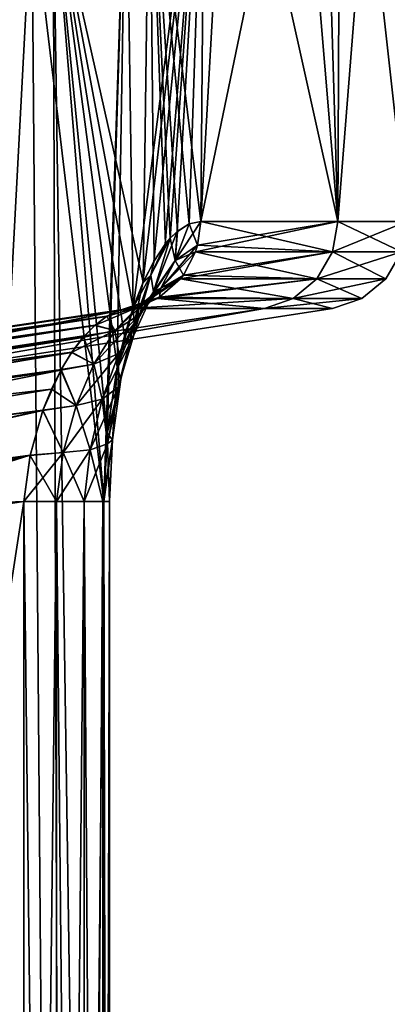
# Model space of a CAD drawing. Header units: millimetres. Extents: x -39 to 39, y -36 to 85.
# Tile 314 of 427: x -6.099 to -5.264, y 69.395 to 71.629. Entities that reach past the tile are written whole.
import ezdxf

# ---------------------------------------------------------------- set-up
doc = ezdxf.new("R2010")
doc.units = ezdxf.units.MM
doc.header["$LTSCALE"] = 65.185185
for name, color, linetype in [('4', 7, 'CONTINUOUS'), ('445', 7, 'CONTINUOUS'), ('488', 7, 'CONTINUOUS'), ('489', 7, 'CONTINUOUS'), ('492', 7, 'CONTINUOUS'), ('505', 7, 'CONTINUOUS'), ('506', 7, 'CONTINUOUS'), ('537', 7, 'CONTINUOUS'), ('538', 7, 'CONTINUOUS'), ('539', 7, 'CONTINUOUS'), ('540', 7, 'CONTINUOUS'), ('541', 7, 'CONTINUOUS'), ('6', 7, 'CONTINUOUS'), ('67', 7, 'CONTINUOUS'), ('69', 7, 'CONTINUOUS')]:
    doc.layers.add(name, color=color, linetype=linetype)

msp = doc.modelspace()

# ---------------------------------------------------------------- linework, layer by layer
at = {"layer": '4', "color": 7, "linetype": 'CONTINUOUS'}
for points in [[(-38.75, 0, 23), (38.75, 85, 23), (-38.75, 85, 23), (-38.75, 0, 23)], [(-38.75, 0, 23), (38.75, 0, 23), (38.75, 85, 23), (-38.75, 0, 23)]]:
    msp.add_3dface(points, dxfattribs=at)
at = {"layer": '445', "linetype": 'CONTINUOUS'}
for points in [[(-5.3703, 72.5245, 1.897), (-5.2197, 71.1716, 0.6468), (-5.235, 72.6565, 0.8631), (-5.3703, 72.5245, 1.897)], [(-5.2608, 72.6311, -1.1364), (-5.3765, 71.1716, -1.9308), (-5.416, 72.4807, -2.1342), (-5.2608, 72.6311, -1.1364)], [(-5.2197, 71.1716, -0.6468), (-5.3765, 71.1716, -1.9308), (-5.2608, 72.6311, -1.1364), (-5.2197, 71.1716, -0.6468)], [(-5.481, 72.4194, 2.4301), (-5.3765, 71.1716, 1.9308), (-5.3703, 72.5245, 1.897), (-5.481, 72.4194, 2.4301)], [(-5.3765, 71.1716, 1.9308), (-5.2197, 71.1716, 0.6468), (-5.3703, 72.5245, 1.897), (-5.3765, 71.1716, 1.9308)], [(-5.3765, 71.1716, -1.9308), (-5.6878, 71.1716, -3.1863), (-5.416, 72.4807, -2.1342), (-5.3765, 71.1716, -1.9308)], [(-5.416, 72.4807, -2.1342), (-5.6878, 71.1716, -3.1863), (-5.6786, 72.2382, -3.1568), (-5.416, 72.4807, -2.1342)], [(-5.6245, 72.287, 2.9769), (-5.3765, 71.1716, 1.9308), (-5.481, 72.4194, 2.4301), (-5.6245, 72.287, 2.9769)], [(-5.8041, 72.1276, 3.536), (-5.6878, 71.1716, 3.1863), (-5.6245, 72.287, 2.9769), (-5.8041, 72.1276, 3.536)], [(-5.6878, 71.1716, 3.1863), (-5.3765, 71.1716, 1.9308), (-5.6245, 72.287, 2.9769), (-5.6878, 71.1716, 3.1863)], [(-5.6786, 72.2382, -3.1568), (-5.8413, 70.9744, -3.6398), (-5.8573, 72.0817, -3.6836), (-5.6786, 72.2382, -3.1568)], [(-5.8189, 71.0316, -3.5776), (-5.8413, 70.9744, -3.6398), (-5.6786, 72.2382, -3.1568), (-5.8189, 71.0316, -3.5776)], [(-5.7943, 71.0806, -3.5078), (-5.8189, 71.0316, -3.5776), (-5.6786, 72.2382, -3.1568), (-5.7943, 71.0806, -3.5078)], [(-5.7681, 71.1199, -3.432), (-5.7943, 71.0806, -3.5078), (-5.6786, 72.2382, -3.1568), (-5.7681, 71.1199, -3.432)], [(-5.7569, 71.1332, -3.3989), (-5.7681, 71.1199, -3.432), (-5.6786, 72.2382, -3.1568), (-5.7569, 71.1332, -3.3989)], [(-5.7412, 71.1486, -3.3518), (-5.7569, 71.1332, -3.3989), (-5.6786, 72.2382, -3.1568), (-5.7412, 71.1486, -3.3518)], [(-5.7142, 71.1659, -3.2692), (-5.7412, 71.1486, -3.3518), (-5.6786, 72.2382, -3.1568), (-5.7142, 71.1659, -3.2692)], [(-5.6878, 71.1716, -3.1863), (-5.7142, 71.1659, -3.2692), (-5.6786, 72.2382, -3.1568), (-5.6878, 71.1716, -3.1863)], [(-6.023, 71.9426, 4.1052), (-5.818, 71.0336, 3.5752), (-5.8041, 72.1276, 3.536), (-6.023, 71.9426, 4.1052)], [(-5.818, 71.0336, 3.5752), (-5.7934, 71.0822, 3.5052), (-5.8041, 72.1276, 3.536), (-5.818, 71.0336, 3.5752)], [(-5.7407, 71.149, 3.3504), (-5.714, 71.1659, 3.2685), (-5.8041, 72.1276, 3.536), (-5.7407, 71.149, 3.3504)], [(-5.7569, 71.1332, 3.3989), (-5.7407, 71.149, 3.3504), (-5.8041, 72.1276, 3.536), (-5.7569, 71.1332, 3.3989)], [(-5.7674, 71.1208, 3.4299), (-5.7569, 71.1332, 3.3989), (-5.8041, 72.1276, 3.536), (-5.7674, 71.1208, 3.4299)], [(-5.7934, 71.0822, 3.5052), (-5.7674, 71.1208, 3.4299), (-5.8041, 72.1276, 3.536), (-5.7934, 71.0822, 3.5052)], [(-5.714, 71.1659, 3.2685), (-5.6878, 71.1716, 3.1863), (-5.8041, 72.1276, 3.536), (-5.714, 71.1659, 3.2685)], [(-5.8573, 72.0817, -3.6836), (-5.9078, 70.5361, -3.8177), (-6.0714, 71.9031, -4.2192), (-5.8573, 72.0817, -3.6836)], [(-5.9002, 70.6914, -3.7978), (-5.9078, 70.5361, -3.8177), (-5.8573, 72.0817, -3.6836), (-5.9002, 70.6914, -3.7978)], [(-5.8776, 70.8409, -3.738), (-5.9002, 70.6914, -3.7978), (-5.8573, 72.0817, -3.6836), (-5.8776, 70.8409, -3.738)], [(-5.8413, 70.9744, -3.6398), (-5.8776, 70.8409, -3.738), (-5.8573, 72.0817, -3.6836), (-5.8413, 70.9744, -3.6398)], [(-6.2851, 71.7343, 4.6836), (-5.9905, 62.1, 4.0266), (-6.023, 71.9426, 4.1052), (-6.2851, 71.7343, 4.6836)], [(-5.8407, 70.9762, 3.6381), (-5.818, 71.0336, 3.5752), (-6.023, 71.9426, 4.1052), (-5.8407, 70.9762, 3.6381)], [(-5.8607, 70.9116, 3.6926), (-5.8407, 70.9762, 3.6381), (-6.023, 71.9426, 4.1052), (-5.8607, 70.9116, 3.6926)], [(-5.8774, 70.8414, 3.7377), (-5.8607, 70.9116, 3.6926), (-6.023, 71.9426, 4.1052), (-5.8774, 70.8414, 3.7377)], [(-5.9002, 70.6909, 3.7979), (-5.8774, 70.8414, 3.7377), (-6.023, 71.9426, 4.1052), (-5.9002, 70.6909, 3.7979)], [(-5.9078, 70.5361, 3.8177), (-5.9002, 70.6909, 3.7979), (-6.023, 71.9426, 4.1052), (-5.9078, 70.5361, 3.8177)], [(-5.9078, 64.1538, 3.8177), (-5.9078, 70.5361, 3.8177), (-6.023, 71.9426, 4.1052), (-5.9078, 64.1538, 3.8177)], [(-5.9905, 62.1, 4.0266), (-5.9078, 64.1538, 3.8177), (-6.023, 71.9426, 4.1052), (-5.9905, 62.1, 4.0266)], [(-5.9905, 62.1, -4.0266), (-6.5916, 62.1, -5.2635), (-6.0714, 71.9031, -4.2192), (-5.9905, 62.1, -4.0266)], [(-6.0714, 71.9031, -4.2192), (-6.5916, 62.1, -5.2635), (-6.3189, 71.7085, -4.7519), (-6.0714, 71.9031, -4.2192)], [(-5.9078, 70.5361, -3.8177), (-5.9905, 62.1, -4.0266), (-6.0714, 71.9031, -4.2192), (-5.9078, 70.5361, -3.8177)], [(-6.5916, 71.5079, 5.2635), (-5.9905, 62.1, 4.0266), (-6.2851, 71.7343, 4.6836), (-6.5916, 71.5079, 5.2635)], [(-6.5916, 62.1, 5.2635), (-5.9905, 62.1, 4.0266), (-6.5916, 71.5079, 5.2635), (-6.5916, 62.1, 5.2635)], [(-5.9078, 70.5361, -3.8177), (-5.9078, 64.1538, -3.8177), (-5.9905, 62.1, -4.0266), (-5.9078, 70.5361, -3.8177)]]:
    msp.add_3dface(points, dxfattribs=at)
at = {"layer": '488', "linetype": 'CONTINUOUS'}
for points in [[(-6.0893, 70.5361, -3.5461), (-7.0635, 64.1793, -3.5206), (-6.0893, 64.1538, -3.5461), (-6.0893, 70.5361, -3.5461)], [(-7.0635, 64.1793, -3.5206), (-6.0893, 70.5361, -3.5461), (-6.6826, 70.4487, -3.5306), (-7.0635, 64.1793, -3.5206)]]:
    msp.add_3dface(points, dxfattribs=at)
at = {"layer": '489', "linetype": 'CONTINUOUS'}
for points in [[(-6.0893, 70.5361, 3.5461), (-6.0893, 64.1538, 3.5461), (-6.6858, 70.4482, 3.5305), (-6.0893, 70.5361, 3.5461)], [(-6.0893, 64.1538, 3.5461), (-7.1789, 70.376, 3.5176), (-6.6858, 70.4482, 3.5305), (-6.0893, 64.1538, 3.5461)], [(-7.0635, 64.1793, 3.5206), (-7.1789, 70.376, 3.5176), (-6.0893, 64.1538, 3.5461), (-7.0635, 64.1793, 3.5206)]]:
    msp.add_3dface(points, dxfattribs=at)
at = {"layer": '492', "linetype": 'CONTINUOUS'}
for points in [[(-6.6361, 70.7824, -0.6316), (-6.8085, 70.7824, -1.8831), (-5.5433, 70.9739, -1.9), (-6.6361, 70.7824, -0.6316)], [(-6.8085, 70.7824, -1.8831), (-5.8496, 70.9739, -3.1356), (-5.5433, 70.9739, -1.9), (-6.8085, 70.7824, -1.8831)], [(-6.8085, 70.7824, 1.8831), (-6.6361, 70.7824, 0.6316), (-5.5433, 70.9739, 1.9), (-6.8085, 70.7824, 1.8831)], [(-6.5281, 70.8737, 3.1167), (-6.8085, 70.7824, 1.8831), (-5.8496, 70.9739, 3.1356), (-6.5281, 70.8737, 3.1167)], [(-5.8496, 70.9739, 3.1356), (-6.8085, 70.7824, 1.8831), (-5.5433, 70.9739, 1.9), (-5.8496, 70.9739, 3.1356)], [(-6.5282, 70.8737, -3.1167), (-5.8496, 70.9739, -3.1356), (-6.8085, 70.7824, -1.8831), (-6.5282, 70.8737, -3.1167)], [(-6.6361, 70.7824, 0.6316), (-6.6361, 70.7824, -0.6316), (-5.3889, 70.9739, 0.6365), (-6.6361, 70.7824, 0.6316)], [(-5.3889, 70.9739, 0.6365), (-6.6361, 70.7824, -0.6316), (-5.3889, 70.9739, -0.6365), (-5.3889, 70.9739, 0.6365)], [(-5.3889, 70.9739, -0.6365), (-6.6361, 70.7824, -0.6316), (-5.5433, 70.9739, -1.9), (-5.3889, 70.9739, -0.6365)], [(-5.5433, 70.9739, 1.9), (-6.6361, 70.7824, 0.6316), (-5.3889, 70.9739, 0.6365), (-5.5433, 70.9739, 1.9)]]:
    msp.add_3dface(points, dxfattribs=at)
at = {"layer": '505', "linetype": 'CONTINUOUS'}
for points in [[(-5.8496, 70.9739, -3.1356), (-7.1647, 70.7776, -3.169), (-5.8749, 70.9689, -3.1896), (-5.8496, 70.9739, -3.1356)], [(-5.8496, 70.9739, -3.1356), (-6.5282, 70.8737, -3.1167), (-7.1647, 70.7776, -3.169), (-5.8496, 70.9739, -3.1356)], [(-5.8749, 70.9689, -3.1896), (-7.1647, 70.7776, -3.169), (-5.9014, 70.9561, -3.2434), (-5.8749, 70.9689, -3.1896)], [(-7.1647, 70.7776, -3.169), (-7.163, 70.7587, -3.2504), (-5.9014, 70.9561, -3.2434), (-7.1647, 70.7776, -3.169)], [(-5.9014, 70.9561, -3.2434), (-7.163, 70.7587, -3.2504), (-5.9283, 70.9356, -3.2956), (-5.9014, 70.9561, -3.2434)], [(-7.163, 70.7587, -3.2504), (-7.1585, 70.7427, -3.2908), (-5.9283, 70.9356, -3.2956), (-7.163, 70.7587, -3.2504)], [(-5.9283, 70.9356, -3.2956), (-7.1585, 70.7427, -3.2908), (-5.955, 70.908, -3.345), (-5.9283, 70.9356, -3.2956)], [(-7.1585, 70.7427, -3.2908), (-7.1529, 70.7178, -3.3365), (-5.955, 70.908, -3.345), (-7.1585, 70.7427, -3.2908)], [(-5.955, 70.908, -3.345), (-7.1529, 70.7178, -3.3365), (-5.9808, 70.8739, -3.3904), (-5.955, 70.908, -3.345)], [(-7.1529, 70.7178, -3.3365), (-7.1489, 70.6788, -3.3876), (-5.9808, 70.8739, -3.3904), (-7.1529, 70.7178, -3.3365)], [(-5.9808, 70.8739, -3.3904), (-7.1489, 70.6788, -3.3876), (-6.0049, 70.8343, -3.4308), (-5.9808, 70.8739, -3.3904)], [(-7.1488, 70.663, -3.4039), (-7.1564, 70.6035, -3.4508), (-6.0049, 70.8343, -3.4308), (-7.1488, 70.663, -3.4039)], [(-6.0049, 70.8343, -3.4308), (-7.1564, 70.6035, -3.4508), (-6.0458, 70.7428, -3.4946), (-6.0049, 70.8343, -3.4308)], [(-7.1489, 70.6788, -3.3876), (-7.1488, 70.663, -3.4039), (-6.0049, 70.8343, -3.4308), (-7.1489, 70.6788, -3.3876)], [(-7.1564, 70.6035, -3.4508), (-7.1744, 70.4926, -3.5009), (-6.0458, 70.7428, -3.4946), (-7.1564, 70.6035, -3.4508)], [(-6.0458, 70.7428, -3.4946), (-7.1744, 70.4926, -3.5009), (-6.0745, 70.6411, -3.5333), (-6.0458, 70.7428, -3.4946)], [(-7.1744, 70.4926, -3.5009), (-7.1789, 70.376, -3.5176), (-6.0745, 70.6411, -3.5333), (-7.1744, 70.4926, -3.5009)], [(-7.1789, 70.376, -3.5176), (-6.6826, 70.4487, -3.5306), (-6.0745, 70.6411, -3.5333), (-7.1789, 70.376, -3.5176)], [(-6.6826, 70.4487, -3.5306), (-6.0893, 70.5361, -3.5461), (-6.0745, 70.6411, -3.5333), (-6.6826, 70.4487, -3.5306)]]:
    msp.add_3dface(points, dxfattribs=at)
at = {"layer": '506', "linetype": 'CONTINUOUS'}
for points in [[(-5.9009, 70.9564, 3.2425), (-7.1646, 70.7779, 3.1668), (-5.8747, 70.969, 3.1892), (-5.9009, 70.9564, 3.2425)], [(-7.1646, 70.7779, 3.1668), (-7.15, 70.7824, 3.0993), (-5.8747, 70.969, 3.1892), (-7.1646, 70.7779, 3.1668)], [(-7.15, 70.7824, 3.0993), (-6.5281, 70.8737, 3.1167), (-5.8747, 70.969, 3.1892), (-7.15, 70.7824, 3.0993)], [(-6.5281, 70.8737, 3.1167), (-5.8496, 70.9739, 3.1356), (-5.8747, 70.969, 3.1892), (-6.5281, 70.8737, 3.1167)], [(-7.1634, 70.76, 3.2465), (-7.1646, 70.7779, 3.1668), (-5.9009, 70.9564, 3.2425), (-7.1634, 70.76, 3.2465)], [(-5.9276, 70.9362, 3.2942), (-7.1634, 70.76, 3.2465), (-5.9009, 70.9564, 3.2425), (-5.9276, 70.9362, 3.2942)], [(-7.1585, 70.7426, 3.291), (-7.1634, 70.76, 3.2465), (-5.9276, 70.9362, 3.2942), (-7.1585, 70.7426, 3.291)], [(-5.9541, 70.9091, 3.3433), (-7.1585, 70.7426, 3.291), (-5.9276, 70.9362, 3.2942), (-5.9541, 70.9091, 3.3433)], [(-7.1533, 70.7196, 3.3336), (-7.1585, 70.7426, 3.291), (-5.9541, 70.9091, 3.3433), (-7.1533, 70.7196, 3.3336)], [(-5.9799, 70.8752, 3.3888), (-7.1533, 70.7196, 3.3336), (-5.9541, 70.9091, 3.3433), (-5.9799, 70.8752, 3.3888)], [(-7.1489, 70.6788, 3.3876), (-7.1533, 70.7196, 3.3336), (-5.9799, 70.8752, 3.3888), (-7.1489, 70.6788, 3.3876)], [(-6.0042, 70.8356, 3.4297), (-7.1489, 70.6788, 3.3876), (-5.9799, 70.8752, 3.3888), (-6.0042, 70.8356, 3.4297)], [(-7.1488, 70.6641, 3.4028), (-7.1489, 70.6788, 3.3876), (-6.0042, 70.8356, 3.4297), (-7.1488, 70.6641, 3.4028)], [(-6.0263, 70.7912, 3.4651), (-7.1488, 70.6641, 3.4028), (-6.0042, 70.8356, 3.4297), (-6.0263, 70.7912, 3.4651)], [(-7.1564, 70.6035, 3.4508), (-7.1488, 70.6641, 3.4028), (-6.0263, 70.7912, 3.4651), (-7.1564, 70.6035, 3.4508)], [(-6.0457, 70.7432, 3.4944), (-7.1564, 70.6035, 3.4508), (-6.0263, 70.7912, 3.4651), (-6.0457, 70.7432, 3.4944)], [(-7.1744, 70.4926, 3.5009), (-7.1564, 70.6035, 3.4508), (-6.0457, 70.7432, 3.4944), (-7.1744, 70.4926, 3.5009)], [(-6.0746, 70.6407, 3.5334), (-7.1744, 70.4926, 3.5009), (-6.0457, 70.7432, 3.4944), (-6.0746, 70.6407, 3.5334)], [(-6.0893, 70.5361, 3.5461), (-7.1744, 70.4926, 3.5009), (-6.0746, 70.6407, 3.5334), (-6.0893, 70.5361, 3.5461)], [(-7.1744, 70.4926, 3.5009), (-6.0893, 70.5361, 3.5461), (-6.6858, 70.4482, 3.5305), (-7.1744, 70.4926, 3.5009)]]:
    msp.add_3dface(points, dxfattribs=at)
at = {"layer": '537', "linetype": 'CONTINUOUS'}
for points in [[(-6.0893, 70.5361, -3.5461), (-6.0153, 64.1538, -3.5624), (-6.0153, 70.5361, -3.5624), (-6.0893, 70.5361, -3.5461)], [(-6.0893, 70.5361, -3.5461), (-6.0893, 64.1538, -3.5461), (-6.0153, 64.1538, -3.5624), (-6.0893, 70.5361, -3.5461)], [(-6.0153, 64.1538, -3.5624), (-5.9524, 64.1538, -3.6053), (-6.0153, 70.5361, -3.5624), (-6.0153, 64.1538, -3.5624)], [(-6.0153, 70.5361, -3.5624), (-5.9524, 64.1538, -3.6053), (-5.9524, 70.5361, -3.6053), (-6.0153, 70.5361, -3.5624)], [(-5.9524, 64.1538, -3.6053), (-5.9102, 64.1538, -3.6685), (-5.9524, 70.5361, -3.6053), (-5.9524, 64.1538, -3.6053)], [(-5.9524, 70.5361, -3.6053), (-5.9102, 64.1538, -3.6685), (-5.9102, 70.5361, -3.6685), (-5.9524, 70.5361, -3.6053)], [(-5.9102, 70.5361, -3.6685), (-5.8945, 64.1538, -3.7429), (-5.8945, 70.5361, -3.7429), (-5.9102, 70.5361, -3.6685)], [(-5.9102, 64.1538, -3.6685), (-5.8945, 64.1538, -3.7429), (-5.9102, 70.5361, -3.6685), (-5.9102, 64.1538, -3.6685)], [(-5.8945, 64.1538, -3.7429), (-5.9078, 64.1538, -3.8177), (-5.8945, 70.5361, -3.7429), (-5.8945, 64.1538, -3.7429)], [(-5.9078, 64.1538, -3.8177), (-5.9078, 70.5361, -3.8177), (-5.8945, 70.5361, -3.7429), (-5.9078, 64.1538, -3.8177)]]:
    msp.add_3dface(points, dxfattribs=at)
at = {"layer": '538', "linetype": 'CONTINUOUS'}
for points in [[(-5.7458, 71.083, -3.3267), (-5.6878, 71.1716, -3.1863), (-5.6948, 71.1179, -3.1841), (-5.7458, 71.083, -3.3267)], [(-5.7142, 71.1659, -3.2692), (-5.6878, 71.1716, -3.1863), (-5.7458, 71.083, -3.3267), (-5.7142, 71.1659, -3.2692)], [(-5.7951, 71.012, -3.451), (-5.7412, 71.1486, -3.3518), (-5.7458, 71.083, -3.3267), (-5.7951, 71.012, -3.451)], [(-5.7569, 71.1332, -3.3989), (-5.7412, 71.1486, -3.3518), (-5.7951, 71.012, -3.451), (-5.7569, 71.1332, -3.3989)], [(-5.7412, 71.1486, -3.3518), (-5.7142, 71.1659, -3.2692), (-5.7458, 71.083, -3.3267), (-5.7412, 71.1486, -3.3518)], [(-5.801, 71.0493, -3.5247), (-5.7569, 71.1332, -3.3989), (-5.7951, 71.012, -3.451), (-5.801, 71.0493, -3.5247)], [(-5.7681, 71.1199, -3.432), (-5.7569, 71.1332, -3.3989), (-5.801, 71.0493, -3.5247), (-5.7681, 71.1199, -3.432)], [(-5.7943, 71.0806, -3.5078), (-5.7681, 71.1199, -3.432), (-5.801, 71.0493, -3.5247), (-5.7943, 71.0806, -3.5078)], [(-5.7458, 71.083, -3.3267), (-5.6948, 71.1179, -3.1841), (-5.778, 71.0201, -3.2985), (-5.7458, 71.083, -3.3267)], [(-5.778, 71.0201, -3.2985), (-5.6948, 71.1179, -3.1841), (-5.6997, 71.1022, -3.1826), (-5.778, 71.0201, -3.2985)], [(-5.7272, 71.0498, -3.1739), (-5.778, 71.0201, -3.2985), (-5.6997, 71.1022, -3.1826), (-5.7272, 71.0498, -3.1739)], [(-5.8279, 70.9585, -3.408), (-5.7458, 71.083, -3.3267), (-5.778, 71.0201, -3.2985), (-5.8279, 70.9585, -3.408)], [(-5.7951, 71.012, -3.451), (-5.7458, 71.083, -3.3267), (-5.8279, 70.9585, -3.408), (-5.7951, 71.012, -3.451)], [(-5.8189, 71.0316, -3.5776), (-5.7943, 71.0806, -3.5078), (-5.801, 71.0493, -3.5247), (-5.8189, 71.0316, -3.5776)], [(-5.8392, 70.9132, -3.5505), (-5.801, 71.0493, -3.5247), (-5.7951, 71.012, -3.451), (-5.8392, 70.9132, -3.5505)], [(-5.839, 70.9399, -3.6246), (-5.801, 71.0493, -3.5247), (-5.8392, 70.9132, -3.5505), (-5.839, 70.9399, -3.6246)], [(-5.8189, 71.0316, -3.5776), (-5.801, 71.0493, -3.5247), (-5.839, 70.9399, -3.6246), (-5.8189, 71.0316, -3.5776)], [(-5.832, 70.976, -3.2683), (-5.7272, 71.0498, -3.1739), (-5.7339, 71.0413, -3.1719), (-5.832, 70.976, -3.2683)], [(-5.778, 71.0201, -3.2985), (-5.7272, 71.0498, -3.1739), (-5.832, 70.976, -3.2683), (-5.778, 71.0201, -3.2985)], [(-5.7816, 70.9994, -3.1569), (-5.832, 70.976, -3.2683), (-5.7339, 71.0413, -3.1719), (-5.7816, 70.9994, -3.1569)], [(-5.8827, 70.9237, -3.3684), (-5.778, 71.0201, -3.2985), (-5.832, 70.976, -3.2683), (-5.8827, 70.9237, -3.3684)], [(-5.8279, 70.9585, -3.408), (-5.778, 71.0201, -3.2985), (-5.8827, 70.9237, -3.3684), (-5.8279, 70.9585, -3.408)], [(-5.8737, 70.8721, -3.4966), (-5.7951, 71.012, -3.451), (-5.8279, 70.9585, -3.408), (-5.8737, 70.8721, -3.4966)], [(-5.8392, 70.9132, -3.5505), (-5.7951, 71.012, -3.451), (-5.8737, 70.8721, -3.4966), (-5.8392, 70.9132, -3.5505)], [(-5.8413, 70.9744, -3.6398), (-5.8189, 71.0316, -3.5776), (-5.839, 70.9399, -3.6246), (-5.8413, 70.9744, -3.6398)], [(-5.8749, 70.9689, -3.1896), (-5.832, 70.976, -3.2683), (-5.7816, 70.9994, -3.1569), (-5.8749, 70.9689, -3.1896)], [(-5.8749, 70.9689, -3.1896), (-5.7816, 70.9994, -3.1569), (-5.7861, 70.9967, -3.1555), (-5.8749, 70.9689, -3.1896)], [(-5.8496, 70.9739, -3.1356), (-5.8749, 70.9689, -3.1896), (-5.7861, 70.9967, -3.1555), (-5.8496, 70.9739, -3.1356)], [(-5.9014, 70.9561, -3.2434), (-5.9283, 70.9356, -3.2956), (-5.832, 70.976, -3.2683), (-5.9014, 70.9561, -3.2434)], [(-5.9283, 70.9356, -3.2956), (-5.8827, 70.9237, -3.3684), (-5.832, 70.976, -3.2683), (-5.9283, 70.9356, -3.2956)], [(-5.8749, 70.9689, -3.1896), (-5.9014, 70.9561, -3.2434), (-5.832, 70.976, -3.2683), (-5.8749, 70.9689, -3.1896)], [(-5.8776, 70.8409, -3.738), (-5.8413, 70.9744, -3.6398), (-5.839, 70.9399, -3.6246), (-5.8776, 70.8409, -3.738)], [(-5.8737, 70.8721, -3.4966), (-5.8279, 70.9585, -3.408), (-5.93, 70.8477, -3.4516), (-5.8737, 70.8721, -3.4966)], [(-5.93, 70.8477, -3.4516), (-5.8279, 70.9585, -3.408), (-5.8827, 70.9237, -3.3684), (-5.93, 70.8477, -3.4516)], [(-5.9808, 70.8739, -3.3904), (-5.93, 70.8477, -3.4516), (-5.8827, 70.9237, -3.3684), (-5.9808, 70.8739, -3.3904)], [(-5.955, 70.908, -3.345), (-5.9808, 70.8739, -3.3904), (-5.8827, 70.9237, -3.3684), (-5.955, 70.908, -3.345)], [(-5.9283, 70.9356, -3.2956), (-5.955, 70.908, -3.345), (-5.8827, 70.9237, -3.3684), (-5.9283, 70.9356, -3.2956)], [(-5.8776, 70.8409, -3.738), (-5.839, 70.9399, -3.6246), (-5.8687, 70.8128, -3.6953), (-5.8776, 70.8409, -3.738)], [(-5.875, 70.7954, -3.621), (-5.839, 70.9399, -3.6246), (-5.8392, 70.9132, -3.5505), (-5.875, 70.7954, -3.621)], [(-5.8687, 70.8128, -3.6953), (-5.839, 70.9399, -3.6246), (-5.875, 70.7954, -3.621), (-5.8687, 70.8128, -3.6953)], [(-5.9118, 70.768, -3.5604), (-5.8392, 70.9132, -3.5505), (-5.8737, 70.8721, -3.4966), (-5.9118, 70.768, -3.5604)], [(-5.875, 70.7954, -3.621), (-5.8392, 70.9132, -3.5505), (-5.9118, 70.768, -3.5604), (-5.875, 70.7954, -3.621)], [(-5.9808, 70.8739, -3.3904), (-6.0049, 70.8343, -3.4308), (-5.93, 70.8477, -3.4516), (-5.9808, 70.8739, -3.3904)], [(-5.9118, 70.768, -3.5604), (-5.8737, 70.8721, -3.4966), (-5.9702, 70.7537, -3.5139), (-5.9118, 70.768, -3.5604)], [(-5.9702, 70.7537, -3.5139), (-5.8737, 70.8721, -3.4966), (-5.93, 70.8477, -3.4516), (-5.9702, 70.7537, -3.5139)], [(-6.0049, 70.8343, -3.4308), (-6.0458, 70.7428, -3.4946), (-5.9702, 70.7537, -3.5139), (-6.0049, 70.8343, -3.4308)], [(-6.0049, 70.8343, -3.4308), (-5.9702, 70.7537, -3.5139), (-5.93, 70.8477, -3.4516), (-6.0049, 70.8343, -3.4308)], [(-5.9002, 70.6914, -3.7978), (-5.8776, 70.8409, -3.738), (-5.8878, 70.6757, -3.7349), (-5.9002, 70.6914, -3.7978)], [(-5.8776, 70.8409, -3.738), (-5.8687, 70.8128, -3.6953), (-5.8878, 70.6757, -3.7349), (-5.8776, 70.8409, -3.738)], [(-5.8878, 70.6757, -3.7349), (-5.8687, 70.8128, -3.6953), (-5.8995, 70.667, -3.6605), (-5.8878, 70.6757, -3.7349)], [(-5.8995, 70.667, -3.6605), (-5.8687, 70.8128, -3.6953), (-5.875, 70.7954, -3.621), (-5.8995, 70.667, -3.6605)], [(-5.939, 70.6536, -3.5969), (-5.875, 70.7954, -3.621), (-5.9118, 70.768, -3.5604), (-5.939, 70.6536, -3.5969)], [(-5.8995, 70.667, -3.6605), (-5.875, 70.7954, -3.621), (-5.939, 70.6536, -3.5969), (-5.8995, 70.667, -3.6605)], [(-5.939, 70.6536, -3.5969), (-5.9118, 70.768, -3.5604), (-5.9998, 70.6475, -3.5516), (-5.939, 70.6536, -3.5969)], [(-5.9998, 70.6475, -3.5516), (-5.9118, 70.768, -3.5604), (-5.9702, 70.7537, -3.5139), (-5.9998, 70.6475, -3.5516)], [(-6.0458, 70.7428, -3.4946), (-6.0745, 70.6411, -3.5333), (-5.9998, 70.6475, -3.5516), (-6.0458, 70.7428, -3.4946)], [(-6.0458, 70.7428, -3.4946), (-5.9998, 70.6475, -3.5516), (-5.9702, 70.7537, -3.5139), (-6.0458, 70.7428, -3.4946)], [(-5.9102, 70.5361, -3.6685), (-5.8878, 70.6757, -3.7349), (-5.8995, 70.667, -3.6605), (-5.9102, 70.5361, -3.6685)], [(-5.9102, 70.5361, -3.6685), (-5.8945, 70.5361, -3.7429), (-5.8878, 70.6757, -3.7349), (-5.9102, 70.5361, -3.6685)], [(-5.9078, 70.5361, -3.8177), (-5.9002, 70.6914, -3.7978), (-5.8945, 70.5361, -3.7429), (-5.9078, 70.5361, -3.8177)], [(-5.8945, 70.5361, -3.7429), (-5.9002, 70.6914, -3.7978), (-5.8878, 70.6757, -3.7349), (-5.8945, 70.5361, -3.7429)], [(-6.0153, 70.5361, -3.5624), (-5.939, 70.6536, -3.5969), (-5.9998, 70.6475, -3.5516), (-6.0153, 70.5361, -3.5624)], [(-6.0153, 70.5361, -3.5624), (-5.9524, 70.5361, -3.6053), (-5.939, 70.6536, -3.5969), (-6.0153, 70.5361, -3.5624)], [(-5.9524, 70.5361, -3.6053), (-5.8995, 70.667, -3.6605), (-5.939, 70.6536, -3.5969), (-5.9524, 70.5361, -3.6053)], [(-5.9524, 70.5361, -3.6053), (-5.9102, 70.5361, -3.6685), (-5.8995, 70.667, -3.6605), (-5.9524, 70.5361, -3.6053)], [(-6.0893, 70.5361, -3.5461), (-6.0153, 70.5361, -3.5624), (-5.9998, 70.6475, -3.5516), (-6.0893, 70.5361, -3.5461)], [(-6.0745, 70.6411, -3.5333), (-6.0893, 70.5361, -3.5461), (-5.9998, 70.6475, -3.5516), (-6.0745, 70.6411, -3.5333)]]:
    msp.add_3dface(points, dxfattribs=at)
at = {"layer": '539', "linetype": 'CONTINUOUS'}
for points in [[(-5.6997, 71.1022, -3.1826), (-5.3765, 71.1716, -1.9308), (-5.3887, 71.1022, -1.9285), (-5.6997, 71.1022, -3.1826)], [(-5.6948, 71.1179, -3.1841), (-5.3765, 71.1716, -1.9308), (-5.6997, 71.1022, -3.1826), (-5.6948, 71.1179, -3.1841)], [(-5.6878, 71.1716, -3.1863), (-5.3765, 71.1716, -1.9308), (-5.6948, 71.1179, -3.1841), (-5.6878, 71.1716, -3.1863)], [(-5.3887, 71.1022, 1.9285), (-5.6878, 71.1716, 3.1863), (-5.6948, 71.1179, 3.1841), (-5.3887, 71.1022, 1.9285)], [(-5.3765, 71.1716, 1.9308), (-5.6878, 71.1716, 3.1863), (-5.3887, 71.1022, 1.9285), (-5.3765, 71.1716, 1.9308)], [(-5.3765, 71.1716, -1.9308), (-5.2197, 71.1716, -0.6468), (-5.3887, 71.1022, -1.9285), (-5.3765, 71.1716, -1.9308)], [(-5.2321, 71.1022, 0.646), (-5.3765, 71.1716, 1.9308), (-5.3887, 71.1022, 1.9285), (-5.2321, 71.1022, 0.646)], [(-5.3887, 71.1022, -1.9285), (-5.2197, 71.1716, -0.6468), (-5.2321, 71.1022, -0.646), (-5.3887, 71.1022, -1.9285)], [(-5.2197, 71.1716, 0.6468), (-5.3765, 71.1716, 1.9308), (-5.2321, 71.1022, 0.646), (-5.2197, 71.1716, 0.6468)], [(-5.7339, 71.0413, -3.1719), (-5.7272, 71.0498, -3.1739), (-5.3887, 71.1022, -1.9285), (-5.7339, 71.0413, -3.1719)], [(-5.7339, 71.0413, -3.1719), (-5.3887, 71.1022, -1.9285), (-5.4239, 71.0413, -1.922), (-5.7339, 71.0413, -3.1719)], [(-5.7272, 71.0498, -3.1739), (-5.6997, 71.1022, -3.1826), (-5.3887, 71.1022, -1.9285), (-5.7272, 71.0498, -3.1739)], [(-5.4239, 71.0413, 1.922), (-5.6997, 71.1022, 3.1826), (-5.7272, 71.0498, 3.1739), (-5.4239, 71.0413, 1.922)], [(-5.6997, 71.1022, 3.1826), (-5.3887, 71.1022, 1.9285), (-5.6948, 71.1179, 3.1841), (-5.6997, 71.1022, 3.1826)], [(-5.3887, 71.1022, 1.9285), (-5.6997, 71.1022, 3.1826), (-5.4239, 71.0413, 1.922), (-5.3887, 71.1022, 1.9285)], [(-5.3887, 71.1022, -1.9285), (-5.2321, 71.1022, -0.646), (-5.4239, 71.0413, -1.922), (-5.3887, 71.1022, -1.9285)], [(-5.4239, 71.0413, -1.922), (-5.2321, 71.1022, -0.646), (-5.2678, 71.0413, -0.6438), (-5.4239, 71.0413, -1.922)], [(-5.2678, 71.0413, 0.6438), (-5.3887, 71.1022, 1.9285), (-5.4239, 71.0413, 1.922), (-5.2678, 71.0413, 0.6438)], [(-5.2321, 71.1022, 0.646), (-5.3887, 71.1022, 1.9285), (-5.2678, 71.0413, 0.6438), (-5.2321, 71.1022, 0.646)], [(-5.2321, 71.1022, -0.646), (-5.2321, 71.1022, 0.646), (-5.2678, 71.0413, -0.6438), (-5.2321, 71.1022, -0.646)], [(-5.2678, 71.0413, -0.6438), (-5.2321, 71.1022, 0.646), (-5.2678, 71.0413, 0.6438), (-5.2678, 71.0413, -0.6438)], [(-5.7861, 70.9967, -3.1555), (-5.7816, 70.9994, -3.1569), (-5.4239, 71.0413, -1.922), (-5.7861, 70.9967, -3.1555)], [(-5.7861, 70.9967, -3.1555), (-5.4239, 71.0413, -1.922), (-5.4778, 70.9967, -1.9121), (-5.7861, 70.9967, -3.1555)], [(-5.7816, 70.9994, -3.1569), (-5.7339, 71.0413, -3.1719), (-5.4239, 71.0413, -1.922), (-5.7816, 70.9994, -3.1569)], [(-5.4778, 70.9967, 1.9121), (-5.7339, 71.0413, 3.1719), (-5.7816, 70.9994, 3.1569), (-5.4778, 70.9967, 1.9121)], [(-5.7339, 71.0413, 3.1719), (-5.4239, 71.0413, 1.922), (-5.7272, 71.0498, 3.1739), (-5.7339, 71.0413, 3.1719)], [(-5.4239, 71.0413, 1.922), (-5.7339, 71.0413, 3.1719), (-5.4778, 70.9967, 1.9121), (-5.4239, 71.0413, 1.922)], [(-5.4239, 71.0413, -1.922), (-5.2678, 71.0413, -0.6438), (-5.4778, 70.9967, -1.9121), (-5.4239, 71.0413, -1.922)], [(-5.4778, 70.9967, -1.9121), (-5.2678, 71.0413, -0.6438), (-5.3224, 70.9967, -0.6405), (-5.4778, 70.9967, -1.9121)], [(-5.3224, 70.9967, 0.6405), (-5.4239, 71.0413, 1.922), (-5.4778, 70.9967, 1.9121), (-5.3224, 70.9967, 0.6405)], [(-5.2678, 71.0413, 0.6438), (-5.4239, 71.0413, 1.922), (-5.3224, 70.9967, 0.6405), (-5.2678, 71.0413, 0.6438)], [(-5.2678, 71.0413, -0.6438), (-5.2678, 71.0413, 0.6438), (-5.3224, 70.9967, -0.6405), (-5.2678, 71.0413, -0.6438)], [(-5.3224, 70.9967, -0.6405), (-5.2678, 71.0413, 0.6438), (-5.3224, 70.9967, 0.6405), (-5.3224, 70.9967, -0.6405)], [(-5.5433, 70.9739, -1.9), (-5.8496, 70.9739, -3.1356), (-5.4778, 70.9967, -1.9121), (-5.5433, 70.9739, -1.9)], [(-5.8496, 70.9739, -3.1356), (-5.7861, 70.9967, -3.1555), (-5.4778, 70.9967, -1.9121), (-5.8496, 70.9739, -3.1356)], [(-5.8496, 70.9739, 3.1356), (-5.5433, 70.9739, 1.9), (-5.7861, 70.9967, 3.1555), (-5.8496, 70.9739, 3.1356)], [(-5.7861, 70.9967, 3.1555), (-5.4778, 70.9967, 1.9121), (-5.7816, 70.9994, 3.1569), (-5.7861, 70.9967, 3.1555)], [(-5.5433, 70.9739, 1.9), (-5.4778, 70.9967, 1.9121), (-5.7861, 70.9967, 3.1555), (-5.5433, 70.9739, 1.9)], [(-5.5433, 70.9739, 1.9), (-5.3889, 70.9739, 0.6365), (-5.4778, 70.9967, 1.9121), (-5.5433, 70.9739, 1.9)], [(-5.3889, 70.9739, -0.6365), (-5.5433, 70.9739, -1.9), (-5.3224, 70.9967, -0.6405), (-5.3889, 70.9739, -0.6365)], [(-5.5433, 70.9739, -1.9), (-5.4778, 70.9967, -1.9121), (-5.3224, 70.9967, -0.6405), (-5.5433, 70.9739, -1.9)], [(-5.3889, 70.9739, 0.6365), (-5.3224, 70.9967, 0.6405), (-5.4778, 70.9967, 1.9121), (-5.3889, 70.9739, 0.6365)], [(-5.3889, 70.9739, 0.6365), (-5.3889, 70.9739, -0.6365), (-5.3224, 70.9967, 0.6405), (-5.3889, 70.9739, 0.6365)], [(-5.3889, 70.9739, -0.6365), (-5.3224, 70.9967, -0.6405), (-5.3224, 70.9967, 0.6405), (-5.3889, 70.9739, -0.6365)]]:
    msp.add_3dface(points, dxfattribs=at)
at = {"layer": '540', "linetype": 'CONTINUOUS'}
for points in [[(-5.6878, 71.1716, 3.1863), (-5.714, 71.1659, 3.2685), (-5.6948, 71.1179, 3.1841), (-5.6878, 71.1716, 3.1863)], [(-5.7407, 71.149, 3.3504), (-5.7569, 71.1332, 3.3989), (-5.7458, 71.083, 3.3267), (-5.7407, 71.149, 3.3504)], [(-5.6948, 71.1179, 3.1841), (-5.714, 71.1659, 3.2685), (-5.7458, 71.083, 3.3267), (-5.6948, 71.1179, 3.1841)], [(-5.714, 71.1659, 3.2685), (-5.7407, 71.149, 3.3504), (-5.7458, 71.083, 3.3267), (-5.714, 71.1659, 3.2685)], [(-5.7569, 71.1332, 3.3989), (-5.801, 71.0493, 3.5247), (-5.7951, 71.012, 3.451), (-5.7569, 71.1332, 3.3989)], [(-5.7569, 71.1332, 3.3989), (-5.7674, 71.1208, 3.4299), (-5.801, 71.0493, 3.5247), (-5.7569, 71.1332, 3.3989)], [(-5.7458, 71.083, 3.3267), (-5.7569, 71.1332, 3.3989), (-5.7951, 71.012, 3.451), (-5.7458, 71.083, 3.3267)], [(-5.7674, 71.1208, 3.4299), (-5.7934, 71.0822, 3.5052), (-5.801, 71.0493, 3.5247), (-5.7674, 71.1208, 3.4299)], [(-5.6997, 71.1022, 3.1826), (-5.6948, 71.1179, 3.1841), (-5.7458, 71.083, 3.3267), (-5.6997, 71.1022, 3.1826)], [(-5.7272, 71.0498, 3.1739), (-5.6997, 71.1022, 3.1826), (-5.7458, 71.083, 3.3267), (-5.7272, 71.0498, 3.1739)], [(-5.7934, 71.0822, 3.5052), (-5.818, 71.0336, 3.5752), (-5.801, 71.0493, 3.5247), (-5.7934, 71.0822, 3.5052)], [(-5.7458, 71.083, 3.3267), (-5.7951, 71.012, 3.451), (-5.778, 71.0201, 3.2985), (-5.7458, 71.083, 3.3267)], [(-5.7272, 71.0498, 3.1739), (-5.7458, 71.083, 3.3267), (-5.778, 71.0201, 3.2985), (-5.7272, 71.0498, 3.1739)], [(-5.801, 71.0493, 3.5247), (-5.8407, 70.9762, 3.6381), (-5.839, 70.9399, 3.6246), (-5.801, 71.0493, 3.5247)], [(-5.818, 71.0336, 3.5752), (-5.8407, 70.9762, 3.6381), (-5.801, 71.0493, 3.5247), (-5.818, 71.0336, 3.5752)], [(-5.7951, 71.012, 3.451), (-5.801, 71.0493, 3.5247), (-5.8392, 70.9132, 3.5505), (-5.7951, 71.012, 3.451)], [(-5.801, 71.0493, 3.5247), (-5.839, 70.9399, 3.6246), (-5.8392, 70.9132, 3.5505), (-5.801, 71.0493, 3.5247)], [(-5.7816, 70.9994, 3.1569), (-5.7339, 71.0413, 3.1719), (-5.778, 71.0201, 3.2985), (-5.7816, 70.9994, 3.1569)], [(-5.7339, 71.0413, 3.1719), (-5.7272, 71.0498, 3.1739), (-5.778, 71.0201, 3.2985), (-5.7339, 71.0413, 3.1719)], [(-5.7951, 71.012, 3.451), (-5.8392, 70.9132, 3.5505), (-5.8279, 70.9585, 3.408), (-5.7951, 71.012, 3.451)], [(-5.778, 71.0201, 3.2985), (-5.8279, 70.9585, 3.408), (-5.832, 70.976, 3.2683), (-5.778, 71.0201, 3.2985)], [(-5.7816, 70.9994, 3.1569), (-5.778, 71.0201, 3.2985), (-5.832, 70.976, 3.2683), (-5.7816, 70.9994, 3.1569)], [(-5.778, 71.0201, 3.2985), (-5.7951, 71.012, 3.451), (-5.8279, 70.9585, 3.408), (-5.778, 71.0201, 3.2985)], [(-5.8496, 70.9739, 3.1356), (-5.7861, 70.9967, 3.1555), (-5.832, 70.976, 3.2683), (-5.8496, 70.9739, 3.1356)], [(-5.7861, 70.9967, 3.1555), (-5.7816, 70.9994, 3.1569), (-5.832, 70.976, 3.2683), (-5.7861, 70.9967, 3.1555)], [(-5.9009, 70.9564, 3.2425), (-5.8747, 70.969, 3.1892), (-5.832, 70.976, 3.2683), (-5.9009, 70.9564, 3.2425)], [(-5.9009, 70.9564, 3.2425), (-5.832, 70.976, 3.2683), (-5.8827, 70.9237, 3.3684), (-5.9009, 70.9564, 3.2425)], [(-5.832, 70.976, 3.2683), (-5.8279, 70.9585, 3.408), (-5.8827, 70.9237, 3.3684), (-5.832, 70.976, 3.2683)], [(-5.8747, 70.969, 3.1892), (-5.8496, 70.9739, 3.1356), (-5.832, 70.976, 3.2683), (-5.8747, 70.969, 3.1892)], [(-5.8407, 70.9762, 3.6381), (-5.8607, 70.9116, 3.6926), (-5.839, 70.9399, 3.6246), (-5.8407, 70.9762, 3.6381)], [(-5.9276, 70.9362, 3.2942), (-5.9009, 70.9564, 3.2425), (-5.8827, 70.9237, 3.3684), (-5.9276, 70.9362, 3.2942)], [(-5.8279, 70.9585, 3.408), (-5.8737, 70.8721, 3.4966), (-5.8827, 70.9237, 3.3684), (-5.8279, 70.9585, 3.408)], [(-5.8279, 70.9585, 3.408), (-5.8392, 70.9132, 3.5505), (-5.8737, 70.8721, 3.4966), (-5.8279, 70.9585, 3.408)], [(-5.9541, 70.9091, 3.3433), (-5.9276, 70.9362, 3.2942), (-5.8827, 70.9237, 3.3684), (-5.9541, 70.9091, 3.3433)], [(-5.9541, 70.9091, 3.3433), (-5.8827, 70.9237, 3.3684), (-5.93, 70.8477, 3.4516), (-5.9541, 70.9091, 3.3433)], [(-5.8827, 70.9237, 3.3684), (-5.8737, 70.8721, 3.4966), (-5.93, 70.8477, 3.4516), (-5.8827, 70.9237, 3.3684)], [(-5.8607, 70.9116, 3.6926), (-5.8774, 70.8414, 3.7377), (-5.839, 70.9399, 3.6246), (-5.8607, 70.9116, 3.6926)], [(-5.839, 70.9399, 3.6246), (-5.8774, 70.8414, 3.7377), (-5.8687, 70.8128, 3.6953), (-5.839, 70.9399, 3.6246)], [(-5.8392, 70.9132, 3.5505), (-5.839, 70.9399, 3.6246), (-5.875, 70.7954, 3.621), (-5.8392, 70.9132, 3.5505)], [(-5.839, 70.9399, 3.6246), (-5.8687, 70.8128, 3.6953), (-5.875, 70.7954, 3.621), (-5.839, 70.9399, 3.6246)], [(-5.9799, 70.8752, 3.3888), (-5.9541, 70.9091, 3.3433), (-5.93, 70.8477, 3.4516), (-5.9799, 70.8752, 3.3888)], [(-5.8392, 70.9132, 3.5505), (-5.875, 70.7954, 3.621), (-5.8737, 70.8721, 3.4966), (-5.8392, 70.9132, 3.5505)], [(-6.0042, 70.8356, 3.4297), (-5.9799, 70.8752, 3.3888), (-5.93, 70.8477, 3.4516), (-6.0042, 70.8356, 3.4297)], [(-5.8737, 70.8721, 3.4966), (-5.9118, 70.768, 3.5604), (-5.93, 70.8477, 3.4516), (-5.8737, 70.8721, 3.4966)], [(-5.8737, 70.8721, 3.4966), (-5.875, 70.7954, 3.621), (-5.9118, 70.768, 3.5604), (-5.8737, 70.8721, 3.4966)], [(-6.0263, 70.7912, 3.4651), (-6.0042, 70.8356, 3.4297), (-5.9702, 70.7537, 3.5139), (-6.0263, 70.7912, 3.4651)], [(-6.0042, 70.8356, 3.4297), (-5.93, 70.8477, 3.4516), (-5.9702, 70.7537, 3.5139), (-6.0042, 70.8356, 3.4297)], [(-5.93, 70.8477, 3.4516), (-5.9118, 70.768, 3.5604), (-5.9702, 70.7537, 3.5139), (-5.93, 70.8477, 3.4516)], [(-5.8774, 70.8414, 3.7377), (-5.9002, 70.6909, 3.7979), (-5.8687, 70.8128, 3.6953), (-5.8774, 70.8414, 3.7377)], [(-5.8687, 70.8128, 3.6953), (-5.9002, 70.6909, 3.7979), (-5.8878, 70.6757, 3.7349), (-5.8687, 70.8128, 3.6953)], [(-5.875, 70.7954, 3.621), (-5.8687, 70.8128, 3.6953), (-5.8995, 70.667, 3.6605), (-5.875, 70.7954, 3.621)], [(-5.8687, 70.8128, 3.6953), (-5.8878, 70.6757, 3.7349), (-5.8995, 70.667, 3.6605), (-5.8687, 70.8128, 3.6953)], [(-6.0457, 70.7432, 3.4944), (-6.0263, 70.7912, 3.4651), (-5.9702, 70.7537, 3.5139), (-6.0457, 70.7432, 3.4944)], [(-5.875, 70.7954, 3.621), (-5.8995, 70.667, 3.6605), (-5.9118, 70.768, 3.5604), (-5.875, 70.7954, 3.621)], [(-5.9118, 70.768, 3.5604), (-5.939, 70.6536, 3.5969), (-5.9702, 70.7537, 3.5139), (-5.9118, 70.768, 3.5604)], [(-5.9118, 70.768, 3.5604), (-5.8995, 70.667, 3.6605), (-5.939, 70.6536, 3.5969), (-5.9118, 70.768, 3.5604)], [(-6.0746, 70.6407, 3.5334), (-6.0457, 70.7432, 3.4944), (-5.9998, 70.6475, 3.5516), (-6.0746, 70.6407, 3.5334)], [(-6.0457, 70.7432, 3.4944), (-5.9702, 70.7537, 3.5139), (-5.9998, 70.6475, 3.5516), (-6.0457, 70.7432, 3.4944)], [(-5.9702, 70.7537, 3.5139), (-5.939, 70.6536, 3.5969), (-5.9998, 70.6475, 3.5516), (-5.9702, 70.7537, 3.5139)], [(-5.9002, 70.6909, 3.7979), (-5.9078, 70.5361, 3.8177), (-5.8878, 70.6757, 3.7349), (-5.9002, 70.6909, 3.7979)], [(-5.8878, 70.6757, 3.7349), (-5.9078, 70.5361, 3.8177), (-5.8945, 70.5361, 3.7429), (-5.8878, 70.6757, 3.7349)], [(-5.8878, 70.6757, 3.7349), (-5.8945, 70.5361, 3.7429), (-5.8995, 70.667, 3.6605), (-5.8878, 70.6757, 3.7349)], [(-5.939, 70.6536, 3.5969), (-5.9524, 70.5361, 3.6053), (-5.9998, 70.6475, 3.5516), (-5.939, 70.6536, 3.5969)], [(-5.939, 70.6536, 3.5969), (-5.9102, 70.5361, 3.6685), (-5.9524, 70.5361, 3.6053), (-5.939, 70.6536, 3.5969)], [(-5.8995, 70.667, 3.6605), (-5.9102, 70.5361, 3.6685), (-5.939, 70.6536, 3.5969), (-5.8995, 70.667, 3.6605)], [(-5.8995, 70.667, 3.6605), (-5.8945, 70.5361, 3.7429), (-5.9102, 70.5361, 3.6685), (-5.8995, 70.667, 3.6605)], [(-6.0893, 70.5361, 3.5461), (-6.0746, 70.6407, 3.5334), (-6.0153, 70.5361, 3.5624), (-6.0893, 70.5361, 3.5461)], [(-6.0746, 70.6407, 3.5334), (-5.9998, 70.6475, 3.5516), (-6.0153, 70.5361, 3.5624), (-6.0746, 70.6407, 3.5334)], [(-5.9998, 70.6475, 3.5516), (-5.9524, 70.5361, 3.6053), (-6.0153, 70.5361, 3.5624), (-5.9998, 70.6475, 3.5516)]]:
    msp.add_3dface(points, dxfattribs=at)
at = {"layer": '541', "linetype": 'CONTINUOUS'}
for points in [[(-6.0893, 64.1538, 3.5461), (-6.0893, 70.5361, 3.5461), (-6.0153, 70.5361, 3.5624), (-6.0893, 64.1538, 3.5461)], [(-6.0893, 64.1538, 3.5461), (-6.0153, 70.5361, 3.5624), (-6.0153, 64.1538, 3.5624), (-6.0893, 64.1538, 3.5461)], [(-6.0153, 70.5361, 3.5624), (-5.9524, 70.5361, 3.6053), (-6.0153, 64.1538, 3.5624), (-6.0153, 70.5361, 3.5624)], [(-6.0153, 64.1538, 3.5624), (-5.9524, 70.5361, 3.6053), (-5.9524, 64.1538, 3.6053), (-6.0153, 64.1538, 3.5624)], [(-5.9524, 70.5361, 3.6053), (-5.9102, 70.5361, 3.6685), (-5.9524, 64.1538, 3.6053), (-5.9524, 70.5361, 3.6053)], [(-5.9524, 64.1538, 3.6053), (-5.9102, 70.5361, 3.6685), (-5.9102, 64.1538, 3.6685), (-5.9524, 64.1538, 3.6053)], [(-5.9102, 64.1538, 3.6685), (-5.8945, 70.5361, 3.7429), (-5.8945, 64.1538, 3.7429), (-5.9102, 64.1538, 3.6685)], [(-5.9102, 70.5361, 3.6685), (-5.8945, 70.5361, 3.7429), (-5.9102, 64.1538, 3.6685), (-5.9102, 70.5361, 3.6685)], [(-5.9078, 70.5361, 3.8177), (-5.9078, 64.1538, 3.8177), (-5.8945, 64.1538, 3.7429), (-5.9078, 70.5361, 3.8177)], [(-5.8945, 70.5361, 3.7429), (-5.9078, 70.5361, 3.8177), (-5.8945, 64.1538, 3.7429), (-5.8945, 70.5361, 3.7429)]]:
    msp.add_3dface(points, dxfattribs=at)
at = {"layer": '6', "color": 7, "linetype": 'CONTINUOUS'}
for points in [[(38.75, 0, -23), (-38.75, 85, -23), (38.75, 85, -23), (38.75, 0, -23)], [(38.75, 0, -23), (-38.75, 0, -23), (-38.75, 85, -23), (38.75, 0, -23)]]:
    msp.add_3dface(points, dxfattribs=at)
at = {"layer": '67', "color": 7, "linetype": 'CONTINUOUS'}
for points in [[(-37.1425, 80.4, 20.8925), (37.1425, 80.4, 20.8925), (-36.9482, 21.7676, 20.8925), (-37.1425, 80.4, 20.8925)], [(-36.9482, 21.7676, 20.8925), (37.1425, 80.4, 20.8925), (-36.86, 21.8107, 20.8925), (-36.9482, 21.7676, 20.8925)], [(-36.86, 21.8107, 20.8925), (37.1425, 80.4, 20.8925), (-36.7629, 21.8255, 20.8925), (-36.86, 21.8107, 20.8925)], [(-36.7629, 21.8255, 20.8925), (37.1425, 80.4, 20.8925), (36.7629, 21.8255, 20.8925), (-36.7629, 21.8255, 20.8925)]]:
    msp.add_3dface(points, dxfattribs=at)
at = {"layer": '69', "color": 7, "linetype": 'CONTINUOUS'}
for points in [[(37.1425, 80.4, -20.8925), (-37.1425, 80.4, -20.8925), (36.9482, 21.7676, -20.8925), (37.1425, 80.4, -20.8925)], [(36.7629, 21.8255, -20.8925), (-37.1425, 80.4, -20.8925), (-36.7629, 21.8255, -20.8925), (36.7629, 21.8255, -20.8925)], [(36.86, 21.8107, -20.8925), (-37.1425, 80.4, -20.8925), (36.7629, 21.8255, -20.8925), (36.86, 21.8107, -20.8925)], [(36.9482, 21.7676, -20.8925), (-37.1425, 80.4, -20.8925), (36.86, 21.8107, -20.8925), (36.9482, 21.7676, -20.8925)]]:
    msp.add_3dface(points, dxfattribs=at)

doc.saveas('drawing.dxf')
